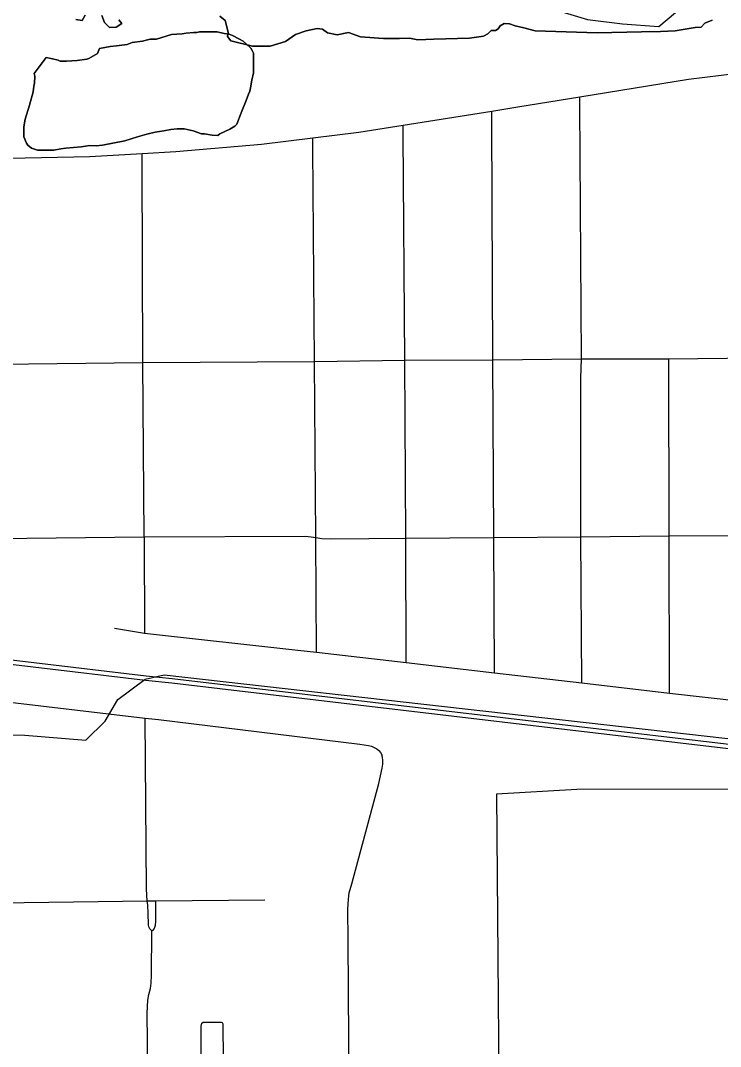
# Model space of a CAD drawing. Extents: x 0 to 34, y 0 to 22.
# Drawn here: x 3.8484 to 4.0374, y 18.1331 to 18.4099 of the extents above; entities that cross this region are included whole.
import ezdxf

# ---------------------------------------------------------------- set-up
doc = ezdxf.new("R2010")
doc.units = 0
for name, color, linetype in [('GM_X_City_Street', 7, 'Continuous'), ('GM_X_Corporation', 7, 'Continuous'), ('GM_X_County_Road', 7, 'Continuous'), ('GM_X_Major_Lake', 7, 'Continuous'), ('GM_X_Minor_River', 7, 'Continuous'), ('GM_X_Rail_Line', 7, 'Continuous'), ('GM_X_State_Route', 7, 'Continuous')]:
    doc.layers.add(name, color=color, linetype=linetype)

msp = doc.modelspace()

# ---------------------------------------------------------------- linework, layer by layer
at = {"layer": 'GM_X_City_Street'}
msp.add_line((3.87378, 18.24595), (3.88187, 18.24461), dxfattribs=at)
for points in [[(3.99999, 18.23118), (3.99969, 18.27056), (3.99972, 18.31341), (3.9999, 18.31865), (3.99945, 18.38701), (3.99944, 18.38932)], [(3.97634, 18.23394), (3.97624, 18.27041), (3.97589, 18.31837), (3.97564, 18.38269), (3.97563, 18.38549)], [(3.95251, 18.23666), (3.95242, 18.27026), (3.9522, 18.31824), (3.95174, 18.37911), (3.95172, 18.38169)], [(3.9283, 18.23943), (3.92818, 18.27038), (3.92782, 18.31791), (3.92732, 18.37553), (3.9273, 18.37828)], [(3.88175, 18.27059), (3.88138, 18.31768), (3.88122, 18.37152), (3.88121, 18.37405)], [(3.78903, 18.31655), (3.8351, 18.31713), (3.88138, 18.31768), (3.92782, 18.31791), (3.9522, 18.31824), (3.97589, 18.31837), (3.9999, 18.31865), (4.02346, 18.31868), (4.04696, 18.31888), (4.07059, 18.31925), (4.09437, 18.31946), (4.11768, 18.31958)], [(4.02367, 18.22842), (4.02351, 18.27086), (4.02346, 18.31868)], [(3.88175, 18.27059), (3.92528, 18.27077), (3.92686, 18.27058), (3.92818, 18.27038), (3.92977, 18.27017), (3.9325, 18.27008), (3.95242, 18.27026), (3.97624, 18.27041), (3.99969, 18.27056), (4.02351, 18.27086), (4.04719, 18.27094), (4.07101, 18.27124), (4.09442, 18.27149), (4.11774, 18.27179)], [(3.78941, 18.23261), (3.83555, 18.22717), (3.88204, 18.22169), (3.88566, 18.22126), (3.93998, 18.21466), (3.94239, 18.21426), (3.94319, 18.21408), (3.94393, 18.21379), (3.9446, 18.21341), (3.94511, 18.21292), (3.94556, 18.21238), (3.94592, 18.21178)], [(3.88257, 18.17239), (3.8824, 18.17548), (3.88204, 18.22169)], [(3.93719, 18.10788), (3.93686, 18.16163), (3.93681, 18.17013), (3.93694, 18.17278), (3.93718, 18.17451), (3.93786, 18.17692), (3.94513, 18.20403), (3.94606, 18.20813), (3.94621, 18.20927), (3.94625, 18.21023), (3.94616, 18.21115), (3.94592, 18.21178)], [(3.60078, 18.16956), (3.64957, 18.17011), (3.65923, 18.17022), (3.69731, 18.17056), (3.7116, 18.17069), (3.74365, 18.17091), (3.78974, 18.17122), (3.83602, 18.17174), (3.88257, 18.17239), (3.88494, 18.17239), (3.91438, 18.17268)], [(3.88384, 18.16423), (3.88354, 18.1645), (3.88328, 18.16483), (3.88305, 18.16534), (3.88293, 18.16588), (3.88284, 18.16907), (3.88273, 18.17117), (3.88257, 18.17239)], [(3.88384, 18.16423), (3.88418, 18.16448), (3.88444, 18.16485), (3.88469, 18.16529), (3.88485, 18.16579), (3.88491, 18.16683), (3.88494, 18.17239)], [(3.88278, 18.12677), (3.88261, 18.14201), (3.88279, 18.14553), (3.88302, 18.14708), (3.88347, 18.14875), (3.88364, 18.15013), (3.88375, 18.1523), (3.88384, 18.16423)], [(3.89713, 18.1259), (3.89716, 18.13858), (3.89722, 18.13903), (3.89736, 18.13938), (3.8977, 18.13959), (3.89805, 18.13966), (3.90254, 18.13966), (3.90287, 18.13953), (3.903, 18.13918), (3.90313, 18.12953)]]:
    msp.add_lwpolyline(points, dxfattribs=at)
at = {"layer": 'GM_X_Corporation'}
for points in [[(3.86581, 18.4114), (3.86507, 18.40993), (3.86337, 18.41022)], [(3.86337, 18.41022), (3.86507, 18.40993), (3.86581, 18.4114)], [(3.86337, 18.41022), (3.86507, 18.40993), (3.86581, 18.4114)], [(3.8749, 18.41015), (3.87571, 18.40912), (3.87423, 18.40815), (3.87246, 18.40808), (3.87105, 18.40941), (3.87031, 18.41133)], [(3.87031, 18.41133), (3.87105, 18.40941), (3.87246, 18.40808), (3.87423, 18.40815), (3.87571, 18.40912), (3.8749, 18.41015)], [(3.87031, 18.41133), (3.87105, 18.40941), (3.87246, 18.40808), (3.87423, 18.40815), (3.87571, 18.40912), (3.8749, 18.41015)], [(4.03514, 18.41), (4.03314, 18.40926), (4.03218, 18.40815), (4.03055, 18.40801), (4.02516, 18.40712), (4.02124, 18.40697), (4.01607, 18.4069), (4.00409, 18.4066), (3.98732, 18.40712), (3.98428, 18.40793), (3.98199, 18.40852), (3.98044, 18.40904), (3.97896, 18.40912), (3.97793, 18.40852), (3.97741, 18.40771), (3.97667, 18.40727), (3.97549, 18.40727), (3.9746, 18.40638), (3.97342, 18.40571), (3.96965, 18.4052), (3.95997, 18.4049), (3.95568, 18.40468), (3.95346, 18.4052), (3.95073, 18.40512), (3.94644, 18.40505), (3.94023, 18.40557), (3.93698, 18.40668), (3.93388, 18.40608), (3.93129, 18.4066), (3.92996, 18.40756), (3.92848, 18.40779), (3.92553, 18.40712), (3.92264, 18.40616), (3.91998, 18.40431), (3.91577, 18.40305), (3.91104, 18.40305), (3.9052, 18.40446), (3.90424, 18.40564), (3.90446, 18.40675), (3.90365, 18.40993), (3.90217, 18.41111)], [(3.90217, 18.41111), (3.90365, 18.40993), (3.90446, 18.40675), (3.90424, 18.40564), (3.9052, 18.40446), (3.91104, 18.40305), (3.91577, 18.40305), (3.91998, 18.40431), (3.92264, 18.40616), (3.92553, 18.40712), (3.92848, 18.40779), (3.92996, 18.40756), (3.93129, 18.4066), (3.93388, 18.40608), (3.93698, 18.40668), (3.94023, 18.40557), (3.94644, 18.40505), (3.95073, 18.40512), (3.95346, 18.4052), (3.95568, 18.40468), (3.95997, 18.4049), (3.96965, 18.4052), (3.97342, 18.40571), (3.9746, 18.40638), (3.97549, 18.40727), (3.97667, 18.40727), (3.97741, 18.40771), (3.97793, 18.40852), (3.97896, 18.40912), (3.98044, 18.40904), (3.98199, 18.40852), (3.98428, 18.40793), (3.98732, 18.40712), (4.00409, 18.4066), (4.01607, 18.4069), (4.02124, 18.40697), (4.02516, 18.40712), (4.03055, 18.40801), (4.03218, 18.40815), (4.03314, 18.40926), (4.03514, 18.41)], [(3.90217, 18.41111), (3.90365, 18.40993), (3.90446, 18.40675), (3.90424, 18.40564), (3.9052, 18.40446), (3.91104, 18.40305), (3.91577, 18.40305), (3.91998, 18.40431), (3.92264, 18.40616), (3.92553, 18.40712), (3.92848, 18.40779), (3.92996, 18.40756), (3.93129, 18.4066), (3.93388, 18.40608), (3.93698, 18.40668), (3.94023, 18.40557), (3.94644, 18.40505), (3.95073, 18.40512), (3.95346, 18.4052), (3.95568, 18.40468), (3.95997, 18.4049), (3.96965, 18.4052), (3.97342, 18.40571), (3.9746, 18.40638), (3.97549, 18.40727), (3.97667, 18.40727), (3.97741, 18.40771), (3.97793, 18.40852), (3.97896, 18.40912), (3.98044, 18.40904), (3.98199, 18.40852), (3.98428, 18.40793), (3.98732, 18.40712), (4.00409, 18.4066), (4.01607, 18.4069), (4.02124, 18.40697), (4.02516, 18.40712), (4.03055, 18.40801), (4.03218, 18.40815), (4.03314, 18.40926), (4.03514, 18.41)], [(4.10014, 18.20248), (3.99865, 18.20243), (3.97691, 18.20118), (3.97791, 18.07974), (3.85475, 18.08023), (3.85476, 17.94557), (3.85405, 17.83728)]]:
    msp.add_lwpolyline(points, dxfattribs=at)
at = {"layer": 'GM_X_County_Road'}
for p, q in [((3.83553, 18.27009), (3.88175, 18.27059)), ((3.88175, 18.27059), (3.88187, 18.24461)), ((3.88187, 18.24461), (3.92331, 18.23999)), ((3.92331, 18.23999), (3.9283, 18.23943)), ((3.9283, 18.23943), (3.95251, 18.23666)), ((3.95251, 18.23666), (3.97634, 18.23394)), ((3.97634, 18.23394), (3.99999, 18.23118)), ((3.99999, 18.23118), (4.02367, 18.22842)), ((4.02367, 18.22842), (4.04744, 18.2257))]:
    msp.add_line(p, q, dxfattribs=at)
at = {"layer": 'GM_X_Major_Lake'}
msp.add_lwpolyline([(3.9952, 18.41207), (4.00145, 18.41018), (4.01093, 18.40905), (4.02079, 18.40829), (4.03027, 18.41646), (4.03993, 18.41836), (4.05245, 18.42064), (4.06193, 18.42064), (4.07159, 18.42368), (4.08164, 18.42463), (4.09112, 18.42748)], dxfattribs=at)
at = {"layer": 'GM_X_Minor_River'}
for points in [[(3.8553, 18.39999), (3.85701, 18.3996), (3.85852, 18.39921), (3.85909, 18.39901), (3.8608, 18.399), (3.86365, 18.39917), (3.86631, 18.39953), (3.86688, 18.39971), (3.86917, 18.40103), (3.86975, 18.40235), (3.8726, 18.4029), (3.87431, 18.40308), (3.87717, 18.40344), (3.8785, 18.404), (3.88135, 18.40436), (3.88268, 18.40472), (3.88344, 18.40491), (3.88515, 18.4049), (3.88915, 18.4062), (3.892, 18.40636), (3.89314, 18.40655), (3.89523, 18.40672), (3.89599, 18.40671), (3.89675, 18.4069), (3.9015, 18.40686), (3.90339, 18.40647), (3.90472, 18.40627), (3.90567, 18.40588), (3.90756, 18.40492), (3.9085, 18.40434), (3.90945, 18.40358), (3.91058, 18.40243), (3.91095, 18.40186), (3.91133, 18.40109), (3.91129, 18.39578), (3.91089, 18.39388), (3.9105, 18.3918), (3.9103, 18.39085), (3.90992, 18.39009), (3.90933, 18.38839), (3.90798, 18.38498), (3.90682, 18.38195), (3.90624, 18.38139), (3.90491, 18.38064), (3.90224, 18.37933), (3.90167, 18.37895), (3.90015, 18.37896), (3.89806, 18.37936), (3.8973, 18.37936), (3.89503, 18.38014), (3.89257, 18.38073), (3.89067, 18.38074), (3.88896, 18.38056), (3.88705, 18.3802), (3.88477, 18.37984), (3.88249, 18.37928), (3.88002, 18.37854), (3.87659, 18.37743), (3.8705, 18.37633), (3.86879, 18.37616), (3.86708, 18.37617), (3.8648, 18.37581), (3.86062, 18.37546), (3.85929, 18.37528), (3.85739, 18.37491), (3.85644, 18.37492), (3.85568, 18.37493), (3.85302, 18.37495), (3.85132, 18.37553), (3.85038, 18.37629), (3.85, 18.37687), (3.84925, 18.37858), (3.84927, 18.38124), (3.84967, 18.38332), (3.85084, 18.38711), (3.85181, 18.39071), (3.85202, 18.39223), (3.85221, 18.39299), (3.85223, 18.39489), (3.85204, 18.39565), (3.8553, 18.39999)], [(3.90798, 18.38498), (3.90933, 18.38839), (3.90992, 18.39009), (3.9103, 18.39085), (3.9105, 18.3918), (3.91089, 18.39388), (3.91129, 18.39578), (3.91133, 18.40109), (3.91095, 18.40186), (3.91058, 18.40243), (3.90945, 18.40358), (3.9085, 18.40434), (3.90756, 18.40492), (3.90567, 18.40588), (3.90472, 18.40627), (3.90339, 18.40647), (3.9015, 18.40686), (3.89675, 18.4069), (3.89599, 18.40671), (3.89523, 18.40672), (3.89314, 18.40655), (3.892, 18.40636), (3.88915, 18.4062), (3.88515, 18.4049), (3.88344, 18.40491), (3.88268, 18.40472), (3.88135, 18.40436), (3.8785, 18.404), (3.87717, 18.40344), (3.87431, 18.40308), (3.8726, 18.4029), (3.86975, 18.40235), (3.86917, 18.40103), (3.86688, 18.39971), (3.86631, 18.39953), (3.86365, 18.39917), (3.8608, 18.399), (3.85909, 18.39901), (3.85852, 18.39921), (3.85701, 18.3996), (3.8553, 18.39999)], [(3.8553, 18.39999), (3.85204, 18.39565), (3.85223, 18.39489), (3.85221, 18.39299), (3.85202, 18.39223), (3.85181, 18.39071), (3.85084, 18.38711), (3.84967, 18.38332), (3.84927, 18.38124), (3.84925, 18.37858), (3.85, 18.37687), (3.85038, 18.37629), (3.85132, 18.37553), (3.85302, 18.37495), (3.85568, 18.37493), (3.85644, 18.37492), (3.85739, 18.37491), (3.85929, 18.37528), (3.86062, 18.37546), (3.8648, 18.37581), (3.86708, 18.37617), (3.86879, 18.37616), (3.8705, 18.37633), (3.87659, 18.37743), (3.88002, 18.37854), (3.88249, 18.37928), (3.88477, 18.37984), (3.88705, 18.3802), (3.88896, 18.38056), (3.89067, 18.38074), (3.89257, 18.38073), (3.89503, 18.38014), (3.8973, 18.37936), (3.89806, 18.37936), (3.90015, 18.37896), (3.90167, 18.37895), (3.90224, 18.37933), (3.90491, 18.38064), (3.90624, 18.38139), (3.90682, 18.38195), (3.90798, 18.38498)]]:
    msp.add_lwpolyline(points, dxfattribs=at)
at = {"layer": 'GM_X_Rail_Line'}
for points in [[(3.25843, 18.37163), (3.51204, 18.29384), (3.54254, 18.28489), (3.56259, 18.2795), (3.5771, 18.27586), (3.59392, 18.27196), (3.61663, 18.26707), (3.64792, 18.26109), (3.67605, 18.25663), (3.70008, 18.25354), (3.88217, 18.23193), (3.88921, 18.23118), (3.97847, 18.22066), (4.05944, 18.21113), (4.16611, 18.19861), (4.30105, 18.18289), (4.6693, 18.13987)], [(3.25878, 18.37274), (3.51237, 18.29495), (3.54285, 18.28601), (3.56289, 18.28063), (3.57737, 18.27698), (3.59418, 18.27309), (3.61686, 18.26821), (3.64813, 18.26224), (3.67622, 18.25778), (3.70023, 18.25469), (3.8823, 18.23308), (3.88934, 18.23234), (3.97861, 18.22181), (4.05958, 18.21228), (4.16624, 18.19977), (4.30119, 18.18404), (4.66944, 18.14103)], [(2.1, 17.69647), (2.47706, 17.6952), (2.85936, 17.9071), (3.23675, 18.11922), (3.41122, 18.21266), (3.46168, 18.21534), (3.59943, 18.21743), (3.7892, 18.21812), (3.84959, 18.21709), (3.86607, 18.21571), (3.87121, 18.22086), (3.87465, 18.2267), (3.88206, 18.23221)], [(3.88206, 18.23221), (3.88717, 18.23336), (4.09832, 18.20952), (4.28293, 18.18859), (4.2899, 18.19014), (4.29393, 18.19537), (4.29726, 18.1977), (4.30094, 18.19887), (4.31081, 18.19958)]]:
    msp.add_lwpolyline(points, dxfattribs=at)
at = {"layer": 'GM_X_State_Route'}
for points in [[(3.97563, 18.38549), (3.98269, 18.3866), (3.99944, 18.38932), (4.02877, 18.39407), (4.04638, 18.39629), (4.04734, 18.39642), (4.06753, 18.39822), (4.07014, 18.39838), (4.0831, 18.39914), (4.09408, 18.39931)], [(3.6914, 18.36771), (3.70098, 18.36869), (3.71004, 18.36962), (3.73643, 18.37168), (3.74255, 18.37197), (3.75978, 18.37277), (3.78782, 18.37319), (3.78858, 18.37319), (3.84535, 18.37277), (3.86707, 18.37327), (3.88121, 18.37405), (3.89032, 18.37456), (3.91351, 18.3766), (3.9273, 18.37828), (3.93971, 18.37979), (3.95172, 18.38169), (3.97563, 18.38549)]]:
    msp.add_lwpolyline(points, dxfattribs=at)

doc.saveas('drawing.dxf')
